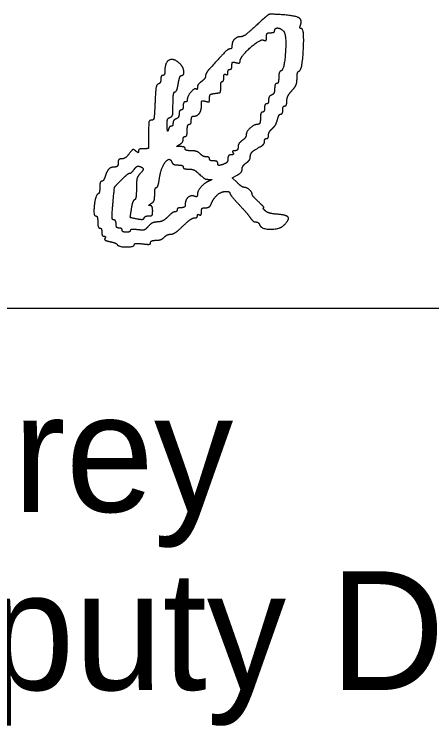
# Model space of a CAD drawing. Extents: x -7.9 to 76.1, y 0 to 22.
# Drawn here: x 25.736 to 26.229, y 10.336 to 11.175 of the extents above; entities that cross this region are included whole.
import ezdxf

# ---------------------------------------------------------------- set-up
doc = ezdxf.new("R2010")
doc.units = 0
doc.layers.add('SH_Data', color=7, linetype='Continuous')
doc.layers.add('SH_Text', color=7, linetype='Continuous')

msp = doc.modelspace()

# ---------------------------------------------------------------- linework, layer by layer
at = {"layer": 'SH_Data'}
msp.add_line((24.52788, 10.82824), (28.02788, 10.82824), dxfattribs=at)
at = {"layer": 'SH_Text'}
for p, q in [((25.87325, 10.91997), (25.87325, 10.91997)), ((25.85785, 10.90334), (25.85785, 10.90335))]:
    msp.add_line(p, q, dxfattribs=at)
msp.add_lwpolyline([(25.99934, 10.97655), (25.99364, 10.98225), (25.99945, 10.98536)], dxfattribs=at)
for points in [[(26.03124, 11.17025), (26.01437, 11.15472), (26.00637, 11.14846), (26.00341, 11.14846)], [(26.0519, 11.17443), (26.03903, 11.17525), (26.03601, 11.17464), (26.03124, 11.17025)], [(26.07396, 11.1616), (26.07654, 11.16832), (26.06778, 11.17342), (26.0519, 11.17443)], [(26.07528, 11.15806), (26.07381, 11.15806), (26.07322, 11.15965), (26.07396, 11.1616)], [(26.03405, 11.1482), (26.03405, 11.15165), (26.03557, 11.15325), (26.03885, 11.15325)], [(26.03885, 11.15325), (26.04149, 11.15325), (26.04365, 11.15433), (26.04365, 11.15565)], [(26.04365, 11.15565), (26.04365, 11.15891), (26.05037, 11.1587), (26.05397, 11.15533)], [(26.05397, 11.15533), (26.05769, 11.15186), (26.05514, 11.10948), (26.05113, 11.10815)], [(26.07265, 11.10812), (26.0763, 11.10934), (26.07886, 11.15806), (26.07528, 11.15806)], [(26.00341, 11.14846), (25.99897, 11.14846), (25.99325, 11.14248), (25.99325, 11.13783)], [(26.00285, 11.11961), (26.00285, 11.12472), (26.02644, 11.14606), (26.03041, 11.14454)], [(26.03041, 11.14454), (26.03296, 11.14356), (26.03405, 11.14466), (26.03405, 11.1482)], [(25.99093, 11.13406), (25.98882, 11.13406), (25.98231, 11.12777), (25.96745, 11.11138)], [(25.99325, 11.13783), (25.99325, 11.13575), (25.99221, 11.13406), (25.99093, 11.13406)], [(25.93223, 11.11623), (25.925, 11.12346), (25.91405, 11.11873), (25.91405, 11.10838)], [(25.99325, 11.11463), (25.99325, 11.11802), (25.99449, 11.11888), (25.99805, 11.11795)], [(25.99805, 11.11795), (26.00091, 11.1172), (26.00285, 11.11788), (26.00285, 11.11961)], [(25.93356, 11.10286), (25.93693, 11.10286), (25.93597, 11.11249), (25.93223, 11.11623)], [(25.96745, 11.11138), (25.96448, 11.10811), (25.96205, 11.10401), (25.96205, 11.10227)], [(25.98845, 11.10631), (25.98845, 11.10837), (25.98953, 11.11005), (25.99085, 11.11005)], [(25.99085, 11.11005), (25.99217, 11.11005), (25.99325, 11.11211), (25.99325, 11.11463)], [(25.91165, 11.10286), (25.91033, 11.10286), (25.90925, 11.10079), (25.90925, 11.09826)], [(25.91405, 11.10838), (25.91405, 11.10534), (25.91297, 11.10286), (25.91165, 11.10286)], [(25.92993, 11.09326), (25.93078, 11.09854), (25.93241, 11.10286), (25.93356, 11.10286)], [(25.96205, 11.10227), (25.96205, 11.10054), (25.95989, 11.09756), (25.95725, 11.09566)], [(25.98176, 11.09565), (25.9828, 11.09565), (25.98365, 11.09788), (25.98365, 11.1006)], [(25.98365, 11.1006), (25.98365, 11.10331), (25.98473, 11.10487), (25.98605, 11.10405)], [(25.98605, 11.10405), (25.98737, 11.10324), (25.98845, 11.10426), (25.98845, 11.10631)], [(26.05113, 11.10815), (26.04966, 11.10766), (26.04845, 11.1041), (26.04845, 11.10025)], [(26.07005, 11.09941), (26.07005, 11.10372), (26.07122, 11.10765), (26.07265, 11.10812)], [(25.90626, 11.09266), (25.90427, 11.092), (25.90298, 11.08469), (25.90242, 11.07086)], [(25.90925, 11.09826), (25.90925, 11.09573), (25.90791, 11.09321), (25.90626, 11.09266)], [(25.92603, 11.08366), (25.92733, 11.08366), (25.92909, 11.08798), (25.92993, 11.09326)], [(25.95725, 11.09566), (25.95461, 11.09375), (25.95245, 11.09064), (25.95245, 11.08873)], [(25.97996, 11.08905), (25.97991, 11.09268), (25.98072, 11.09565), (25.98176, 11.09565)], [(26.04605, 11.09325), (26.04473, 11.09325), (26.04365, 11.09052), (26.04365, 11.08718)], [(26.04845, 11.10025), (26.04845, 11.0964), (26.04737, 11.09325), (26.04605, 11.09325)], [(26.06405, 11.08508), (26.06791, 11.08925), (26.07005, 11.09436), (26.07005, 11.09941)], [(25.92365, 11.06918), (25.92365, 11.07714), (25.92472, 11.08366), (25.92603, 11.08366)], [(25.95094, 11.08678), (25.94917, 11.08854), (25.94045, 11.07815), (25.94045, 11.07428)], [(25.95245, 11.08873), (25.95245, 11.08682), (25.95177, 11.08594), (25.95094, 11.08678)], [(25.97345, 11.0817), (25.9789, 11.08232), (25.98004, 11.08361), (25.97996, 11.08905)], [(26.04365, 11.08718), (26.04365, 11.08384), (26.04203, 11.08048), (26.04005, 11.07972)], [(26.05805, 11.07273), (26.05805, 11.07597), (26.06075, 11.08152), (26.06405, 11.08508)], [(25.96205, 11.07235), (25.9657, 11.0714), (25.96685, 11.07228), (25.96685, 11.07602)], [(25.96685, 11.07602), (25.96685, 11.0796), (25.96865, 11.08114), (25.97345, 11.0817)], [(26.04005, 11.07972), (26.03807, 11.07896), (26.03645, 11.0763), (26.03645, 11.0738)], [(25.90242, 11.07086), (25.90177, 11.05505), (25.90076, 11.05006), (25.89821, 11.05006)], [(25.92005, 11.05332), (25.9227, 11.05434), (25.92365, 11.05853), (25.92365, 11.06918)], [(25.93565, 11.06686), (25.93565, 11.06422), (25.93457, 11.06206), (25.93325, 11.06206)], [(25.93805, 11.07166), (25.93673, 11.07166), (25.93565, 11.0695), (25.93565, 11.06686)], [(25.94045, 11.07428), (25.94045, 11.07284), (25.93937, 11.07166), (25.93805, 11.07166)], [(25.94783, 11.05485), (25.95235, 11.05485), (25.95725, 11.06152), (25.95725, 11.06766)], [(25.95725, 11.06766), (25.95725, 11.07243), (25.95821, 11.07336), (25.96205, 11.07235)], [(26.03405, 11.06925), (26.03273, 11.06925), (26.03165, 11.06709), (26.03165, 11.06445)], [(26.03645, 11.0738), (26.03645, 11.0713), (26.03537, 11.06925), (26.03405, 11.06925)], [(26.05325, 11.06206), (26.05325, 11.0647), (26.05433, 11.06686), (26.05565, 11.06686)], [(26.05565, 11.06686), (26.05697, 11.06686), (26.05805, 11.0695), (26.05805, 11.07273)], [(25.93325, 11.06206), (25.93193, 11.06206), (25.93085, 11.06001), (25.93085, 11.05751)], [(26.02925, 11.05965), (26.02793, 11.05965), (26.02685, 11.05641), (26.02685, 11.05245)], [(26.03165, 11.06445), (26.03165, 11.06181), (26.03057, 11.05965), (26.02925, 11.05965)], [(26.0509, 11.05726), (26.0522, 11.05726), (26.05325, 11.05942), (26.05325, 11.06206)], [(25.89821, 11.05006), (25.89566, 11.05006), (25.89485, 11.04604), (25.89485, 11.03326)], [(25.91673, 11.0432), (25.91655, 11.04895), (25.91769, 11.05242), (25.92005, 11.05332)], [(25.92725, 11.05159), (25.92527, 11.05083), (25.92365, 11.04855), (25.92365, 11.04653)], [(25.93085, 11.05751), (25.93085, 11.05501), (25.92923, 11.05235), (25.92725, 11.05159)], [(25.94285, 11.04525), (25.94417, 11.04525), (25.94525, 11.04741), (25.94525, 11.05005)], [(25.94525, 11.05005), (25.94525, 11.05269), (25.94641, 11.05485), (25.94783, 11.05485)], [(26.02685, 11.05245), (26.02685, 11.04834), (26.02557, 11.04522), (26.02385, 11.04517)], [(26.04087, 11.04018), (26.0433, 11.04231), (26.04602, 11.04703), (26.04692, 11.05066)], [(26.04692, 11.05066), (26.04781, 11.05429), (26.04961, 11.05726), (26.0509, 11.05726)], [(25.91811, 11.03866), (25.91751, 11.03635), (25.91689, 11.03839), (25.91673, 11.0432)], [(25.92143, 11.04286), (25.92021, 11.04286), (25.91871, 11.04097), (25.91811, 11.03866)], [(25.92365, 11.04653), (25.92365, 11.04451), (25.92265, 11.04286), (25.92143, 11.04286)], [(25.94045, 11.03805), (25.94045, 11.04201), (25.94153, 11.04525), (25.94285, 11.04525)], [(26.02385, 11.04517), (26.01946, 11.04506), (26.01005, 11.03662), (26.01005, 11.0328)], [(25.89485, 11.03326), (25.89485, 11.01694), (25.89468, 11.01646), (25.88885, 11.01646)], [(25.93805, 11.03085), (25.93937, 11.03085), (25.94045, 11.03409), (25.94045, 11.03805)], [(26.03645, 11.03238), (26.03645, 11.03453), (26.03844, 11.03804), (26.04087, 11.04018)], [(25.93145, 11.02145), (25.93376, 11.02279), (25.93565, 11.02546), (25.93565, 11.02737)], [(25.93565, 11.02737), (25.93565, 11.02929), (25.93673, 11.03085), (25.93805, 11.03085)], [(26.00525, 11.02605), (26.00261, 11.02415), (26.00045, 11.02067), (26.00045, 11.01832)], [(26.01005, 11.0328), (26.01005, 11.03099), (26.00789, 11.02796), (26.00525, 11.02605)], [(26.0263, 11.01856), (26.02925, 11.02014), (26.03165, 11.02301), (26.03165, 11.02494)], [(26.03165, 11.02494), (26.03165, 11.02687), (26.03273, 11.02846), (26.03405, 11.02846)], [(26.03405, 11.02846), (26.03537, 11.02846), (26.03645, 11.03022), (26.03645, 11.03238)], [(25.88885, 11.01646), (25.88555, 11.01646), (25.88285, 11.01524), (25.88285, 11.01376)], [(25.93265, 11.01893), (25.92783, 11.01899), (25.9277, 11.01926), (25.93145, 11.02145)], [(25.93805, 11.01645), (25.93805, 11.01777), (25.93562, 11.01889), (25.93265, 11.01893)], [(25.94508, 11.01405), (25.94122, 11.01405), (25.93805, 11.01513), (25.93805, 11.01645)], [(26.00045, 11.01832), (26.00045, 11.01598), (25.99877, 11.01405), (25.99671, 11.01405)], [(26.01485, 11.00636), (26.01485, 11.01023), (26.019, 11.01465), (26.0263, 11.01856)], [(25.87183, 11.01046), (25.86935, 11.00716), (25.86541, 11.00445), (25.86308, 11.00445)], [(25.8796, 11.01377), (25.87707, 11.01587), (25.87533, 11.01512), (25.87183, 11.01046)], [(25.88285, 11.01376), (25.88285, 11.01177), (25.882, 11.01178), (25.8796, 11.01377)], [(25.95571, 11.01045), (25.95373, 11.01243), (25.94895, 11.01405), (25.94508, 11.01405)], [(25.96308, 11.00685), (25.96101, 11.00685), (25.95769, 11.00847), (25.95571, 11.01045)], [(25.9922, 11.00925), (25.99013, 11.00925), (25.98845, 11.00723), (25.98845, 11.00471)], [(25.99445, 11.01165), (25.99527, 11.01033), (25.99425, 11.00925), (25.9922, 11.00925)], [(25.99671, 11.01405), (25.99465, 11.01405), (25.99364, 11.01297), (25.99445, 11.01165)], [(25.85885, 10.99965), (25.85885, 10.99689), (25.85725, 10.99485), (25.85508, 10.99485)], [(25.86308, 11.00445), (25.86045, 11.00445), (25.85885, 11.00264), (25.85885, 10.99965)], [(25.90769, 10.98173), (25.90934, 10.99374), (25.91965, 11.0073), (25.92216, 11.00075)], [(25.92216, 11.00075), (25.9229, 10.99883), (25.92624, 10.99725), (25.92958, 10.99725)], [(25.96685, 11.00445), (25.96685, 11.00577), (25.96516, 11.00685), (25.96308, 11.00685)], [(25.97165, 11.00205), (25.96901, 11.00205), (25.96685, 11.00313), (25.96685, 11.00445)], [(25.97645, 10.99965), (25.97645, 11.00097), (25.97429, 11.00205), (25.97165, 11.00205)], [(25.98466, 10.99871), (25.97917, 10.9966), (25.97645, 10.99692), (25.97645, 10.99965)], [(25.98845, 11.00471), (25.98845, 11.00221), (25.98675, 10.99951), (25.98466, 10.99871)], [(26.00525, 10.99233), (26.00525, 10.99446), (26.00741, 10.99775), (26.01005, 10.99966)], [(26.01005, 10.99966), (26.01269, 11.00156), (26.01485, 11.00458), (26.01485, 11.00636)], [(25.85508, 10.99485), (25.85032, 10.99485), (25.84558, 10.99017), (25.84341, 10.98334)], [(25.87265, 10.98765), (25.87372, 10.98765), (25.87608, 10.98972), (25.8779, 10.99224)], [(25.8779, 10.99224), (25.87971, 10.99476), (25.88265, 10.99626), (25.88443, 10.99558)], [(25.88443, 10.99558), (25.88865, 10.99396), (25.88852, 10.99057), (25.88405, 10.98611)], [(25.92958, 10.99725), (25.93292, 10.99725), (25.93565, 10.99617), (25.93565, 10.99485)], [(25.93565, 10.99485), (25.93565, 10.99353), (25.93843, 10.99245), (25.94183, 10.99245)], [(25.94183, 10.99245), (25.94522, 10.99245), (25.9495, 10.9911), (25.95134, 10.98945)], [(25.99945, 10.98536), (26.00264, 10.98707), (26.00525, 10.99021), (26.00525, 10.99233)], [(25.84341, 10.98334), (25.84249, 10.98043), (25.84072, 10.97805), (25.83949, 10.97805)], [(25.86256, 10.97952), (25.86704, 10.984), (25.87157, 10.98765), (25.87265, 10.98765)], [(25.88405, 10.98611), (25.88175, 10.98381), (25.88045, 10.97789), (25.88045, 10.96968)], [(25.95134, 10.98945), (25.95973, 10.98193), (25.96213, 10.98044), (25.96615, 10.98027)], [(25.83949, 10.97805), (25.83826, 10.97805), (25.83725, 10.9749), (25.83725, 10.97105)], [(25.85273, 10.95192), (25.85429, 10.96981), (25.85509, 10.97205), (25.86256, 10.97952)], [(25.90413, 10.97085), (25.90527, 10.97085), (25.90687, 10.97575), (25.90769, 10.98173)], [(25.96699, 10.97871), (25.96143, 10.97652), (25.95245, 10.96659), (25.95245, 10.96264)], [(25.96615, 10.98027), (25.96937, 10.98012), (25.96958, 10.97973), (25.96699, 10.97871)], [(26.00772, 10.97086), (26.00624, 10.97086), (26.00247, 10.97342), (25.99934, 10.97655)], [(25.83725, 10.97105), (25.83725, 10.9672), (25.83633, 10.96369), (25.83521, 10.96325)], [(25.88045, 10.96968), (25.88045, 10.96263), (25.87943, 10.95649), (25.87817, 10.95605)], [(25.90205, 10.96257), (25.90205, 10.96713), (25.90299, 10.97085), (25.90413, 10.97085)], [(25.96861, 10.95105), (25.97124, 10.95789), (25.98067, 10.96606), (25.98595, 10.96606)], [(25.98595, 10.96606), (25.98865, 10.96606), (25.99085, 10.96515), (25.99085, 10.96404)], [(26.01725, 10.96239), (26.01725, 10.96498), (26.01064, 10.97086), (26.00772, 10.97086)], [(25.83521, 10.96325), (25.83209, 10.96204), (25.82939, 10.93725), (25.83237, 10.93725)], [(25.89785, 10.95185), (25.90057, 10.95343), (25.90205, 10.95722), (25.90205, 10.96257)], [(25.94892, 10.96036), (25.94473, 10.96197), (25.93805, 10.95599), (25.93805, 10.95063)], [(25.95245, 10.96264), (25.95245, 10.96042), (25.95107, 10.95954), (25.94892, 10.96036)], [(25.99085, 10.96404), (25.99085, 10.96293), (25.99544, 10.95711), (26.00105, 10.9511)], [(26.02471, 10.95382), (26.02061, 10.95765), (26.01725, 10.96151), (26.01725, 10.96239)], [(25.85374, 10.93245), (25.85181, 10.93245), (25.85152, 10.93806), (25.85273, 10.95192)], [(25.87817, 10.95605), (25.87691, 10.95561), (25.87518, 10.95082), (25.87432, 10.9454)], [(25.89665, 10.94933), (25.89499, 10.94937), (25.89552, 10.95049), (25.89785, 10.95185)], [(25.89965, 10.94325), (25.89965, 10.94655), (25.8983, 10.94929), (25.89665, 10.94933)], [(25.93805, 10.95063), (25.93805, 10.94845), (25.93602, 10.94685), (25.93325, 10.94685)], [(25.96213, 10.94686), (25.96481, 10.94686), (25.96773, 10.94874), (25.96861, 10.95105)], [(26.00105, 10.9511), (26.00666, 10.9451), (26.01284, 10.9379), (26.01478, 10.93512)], [(26.03054, 10.94686), (26.03143, 10.94686), (26.02881, 10.94999), (26.02471, 10.95382)], [(25.87432, 10.9454), (25.87278, 10.93573), (25.8729, 10.93553), (25.88079, 10.93395)], [(25.89505, 10.93725), (25.89836, 10.93725), (25.89965, 10.93894), (25.89965, 10.94325)], [(25.92595, 10.94205), (25.92457, 10.94205), (25.92074, 10.93935), (25.91744, 10.93605)], [(25.92845, 10.94445), (25.92845, 10.94313), (25.92733, 10.94205), (25.92595, 10.94205)], [(25.93325, 10.94685), (25.93061, 10.94685), (25.92845, 10.94577), (25.92845, 10.94445)], [(25.95485, 10.93846), (25.95617, 10.93764), (25.95725, 10.9392), (25.95725, 10.94192)], [(25.95725, 10.94192), (25.95725, 10.94528), (25.95881, 10.94686), (25.96213, 10.94686)], [(26.03236, 10.94341), (26.03046, 10.94531), (26.02964, 10.94686), (26.03054, 10.94686)], [(26.04631, 10.93921), (26.04053, 10.93963), (26.03425, 10.94152), (26.03236, 10.94341)], [(25.83237, 10.93725), (25.83374, 10.93725), (25.83485, 10.93401), (25.83485, 10.93005)], [(25.85645, 10.92765), (25.85645, 10.93029), (25.85524, 10.93245), (25.85374, 10.93245)], [(25.88079, 10.93395), (25.88557, 10.93299), (25.88915, 10.93334), (25.88964, 10.9348)], [(25.88964, 10.9348), (25.89009, 10.93615), (25.89252, 10.93725), (25.89505, 10.93725)], [(25.91744, 10.93605), (25.91413, 10.93275), (25.90865, 10.93005), (25.90523, 10.93005)], [(25.93537, 10.92526), (25.94081, 10.93054), (25.94688, 10.93486), (25.94886, 10.93486)], [(25.94886, 10.93486), (25.95084, 10.93486), (25.95245, 10.936), (25.95245, 10.9374)], [(25.95245, 10.9374), (25.95245, 10.9388), (25.95353, 10.93927), (25.95485, 10.93846)], [(26.01478, 10.93512), (26.01673, 10.93233), (26.01973, 10.93006), (26.02146, 10.93006)], [(26.0548, 10.92646), (26.06139, 10.93305), (26.05784, 10.93838), (26.04631, 10.93921)], [(25.83485, 10.93005), (25.83485, 10.92609), (25.83593, 10.92285), (25.83725, 10.92285)], [(25.86005, 10.92285), (25.85805, 10.92285), (25.85645, 10.92499), (25.85645, 10.92765)], [(25.89462, 10.92498), (25.89127, 10.92113), (25.88819, 10.92015), (25.88174, 10.9209)], [(25.90523, 10.93005), (25.90181, 10.93005), (25.89704, 10.92777), (25.89462, 10.92498)], [(25.92114, 10.91566), (25.92352, 10.91566), (25.92993, 10.91998), (25.93537, 10.92526)], [(26.02146, 10.93006), (26.02319, 10.93006), (26.02523, 10.92844), (26.02599, 10.92646)], [(26.02599, 10.92646), (26.02788, 10.92152), (26.04986, 10.92152), (26.0548, 10.92646)], [(25.83725, 10.92285), (25.83857, 10.92285), (25.83965, 10.92069), (25.83965, 10.91805)], [(25.83965, 10.91805), (25.83965, 10.91541), (25.8408, 10.91325), (25.8422, 10.91325)], [(25.86365, 10.92045), (25.86365, 10.92177), (25.86203, 10.92285), (25.86005, 10.92285)], [(25.86845, 10.91805), (25.86581, 10.91805), (25.86365, 10.91913), (25.86365, 10.92045)], [(25.87325, 10.91997), (25.87325, 10.91892), (25.87109, 10.91805), (25.86845, 10.91805)], [(25.88174, 10.9209), (25.87707, 10.92145), (25.87325, 10.92103), (25.87325, 10.91997)], [(25.8422, 10.91325), (25.84359, 10.91325), (25.84406, 10.91216), (25.84324, 10.91083)], [(25.84324, 10.91083), (25.8424, 10.90948), (25.84502, 10.90774), (25.84915, 10.90692)], [(25.89725, 10.90574), (25.89725, 10.90723), (25.90003, 10.90846), (25.90343, 10.90846)], [(25.90343, 10.90846), (25.90682, 10.90846), (25.91122, 10.91008), (25.9132, 10.91206)], [(25.9132, 10.91206), (25.91518, 10.91404), (25.91875, 10.91566), (25.92114, 10.91566)], [(25.84915, 10.90692), (25.85322, 10.9061), (25.85714, 10.90449), (25.85785, 10.90334)], [(25.85785, 10.90335), (25.85956, 10.90057), (25.87805, 10.90065), (25.87805, 10.90343)], [(25.87805, 10.90343), (25.87805, 10.90462), (25.88237, 10.90502), (25.88765, 10.90431)], [(25.88765, 10.90431), (25.89396, 10.90347), (25.89725, 10.90396), (25.89725, 10.90574)]]:
    msp.add_open_spline(points, degree=2, dxfattribs=at)

# ---------------------------------------------------------------- texts
for s, p in [('Thomas D. Corey', (24.52788, 10.58824)), ('District       Deputy Director', (24.52788, 10.37824))]:
    msp.add_text(s, height=0.1399997, dxfattribs=at).set_placement(p)

doc.saveas('drawing.dxf')
